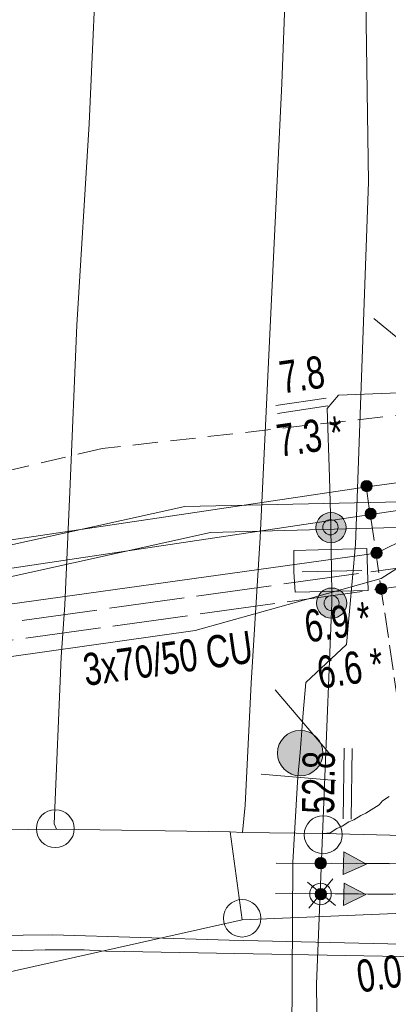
# Model space of a CAD drawing. Header units: metres. Extents: x -740 to 758, y -633 to 854.
# Tile 856 of 1056: x 77 to 83, y 304 to 320. Entities that reach past the tile are written whole.
import ezdxf

# ---------------------------------------------------------------- set-up
doc = ezdxf.new("R2010")
doc.units = ezdxf.units.M
doc.header["$MEASUREMENT"] = 0
for name, pattern in [('1248_208', [1.456, 1.248, -0.208]), ('416_125', [0.5408, 0.416, -0.1248]), ('416_208', [0.624, 0.416, -0.208])]:
    doc.linetypes.add(name, pattern=pattern)
for name, color, linetype in [('Gas.LOVION', 7, 'Continuous'), ('Gis.LOVION', 7, 'Continuous'), ('Grundkarte.LOVION', 7, 'Continuous'), ('Strom.LOVION', 7, 'Continuous'), ('StromBemass.LOVION', 7, 'Continuous'), ('Telko.LOVION', 7, 'Continuous'), ('Wasser.LOVION', 7, 'Continuous')]:
    doc.layers.add(name, color=color, linetype=linetype)
doc.styles.add('ERSTELLTER_STIL_1', font='arial.ttf')

msp = doc.modelspace()

# ---------------------------------------------------------------- hatches: boundary and pattern name
at = {"layer": 'Gas.LOVION', "linetype": 'Continuous', "lineweight": 18}
for points in [[(82.434, 311.69), (82.453, 311.715), (82.468, 311.743), (82.479, 311.772), (82.487, 311.803), (82.491, 311.834), (82.491, 311.865), (82.487, 311.896), (82.479, 311.927), (82.467, 311.956), (82.452, 311.983), (82.433, 312.009), (82.412, 312.031), (82.388, 312.051), (82.361, 312.068), (82.333, 312.081), (82.303, 312.091), (82.272, 312.097), (82.24, 312.099), (82.209, 312.097), (82.178, 312.091), (82.148, 312.081), (82.12, 312.067), (82.094, 312.05), (82.069, 312.03), (82.048, 312.007), (82.03, 311.982), (82.015, 311.954), (82.003, 311.925), (81.995, 311.895), (81.992, 311.864), (81.992, 311.832), (81.996, 311.801), (82.004, 311.771), (82.015, 311.741), (82.03, 311.714), (82.049, 311.689), (82.071, 311.666), (82.095, 311.646), (82.121, 311.629), (82.15, 311.616), (82.18, 311.606), (82.211, 311.6), (82.242, 311.599), (82.273, 311.601), (82.304, 311.607), (82.334, 311.616), (82.362, 311.63), (82.389, 311.647), (82.413, 311.667)], [(82.328, 311.775), (82.338, 311.788), (82.345, 311.802), (82.351, 311.816), (82.355, 311.832), (82.357, 311.848), (82.357, 311.863), (82.355, 311.879), (82.351, 311.894), (82.345, 311.909), (82.337, 311.923), (82.328, 311.936), (82.317, 311.947), (82.305, 311.958), (82.291, 311.966), (82.277, 311.973), (82.262, 311.978), (82.246, 311.98), (82.23, 311.981), (82.215, 311.98), (82.199, 311.977), (82.184, 311.972), (82.17, 311.966), (82.156, 311.957), (82.144, 311.947), (82.133, 311.935), (82.124, 311.922), (82.116, 311.908), (82.111, 311.894), (82.107, 311.878), (82.105, 311.863), (82.105, 311.847), (82.107, 311.831), (82.111, 311.816), (82.117, 311.801), (82.124, 311.787), (82.134, 311.774), (82.145, 311.763), (82.157, 311.753), (82.17, 311.744), (82.185, 311.737), (82.2, 311.733), (82.215, 311.73), (82.231, 311.729), (82.247, 311.73), (82.263, 311.733), (82.278, 311.738), (82.292, 311.745), (82.305, 311.753), (82.318, 311.763)], [(82.444, 310.441), (82.462, 310.467), (82.478, 310.494), (82.489, 310.523), (82.497, 310.554), (82.501, 310.585), (82.5, 310.617), (82.496, 310.648), (82.489, 310.678), (82.477, 310.707), (82.462, 310.735), (82.443, 310.76), (82.421, 310.783), (82.397, 310.803), (82.37, 310.82), (82.342, 310.833), (82.312, 310.843), (82.281, 310.849), (82.25, 310.851), (82.218, 310.848), (82.187, 310.842), (82.158, 310.833), (82.129, 310.819), (82.103, 310.802), (82.078, 310.782), (82.057, 310.759), (82.039, 310.734), (82.024, 310.706), (82.012, 310.677), (82.004, 310.646), (82, 310.615), (82.001, 310.584), (82.005, 310.552), (82.013, 310.522), (82.024, 310.493), (82.039, 310.465), (82.058, 310.44), (82.08, 310.417), (82.104, 310.397), (82.131, 310.38), (82.159, 310.367), (82.189, 310.357), (82.22, 310.351), (82.251, 310.35), (82.283, 310.352), (82.314, 310.358), (82.343, 310.367), (82.372, 310.381), (82.398, 310.398), (82.423, 310.418)], [(82.346, 310.521), (82.355, 310.533), (82.363, 310.547), (82.369, 310.561), (82.372, 310.577), (82.374, 310.592), (82.374, 310.608), (82.372, 310.623), (82.368, 310.638), (82.362, 310.653), (82.355, 310.667), (82.346, 310.679), (82.335, 310.691), (82.323, 310.7), (82.31, 310.709), (82.295, 310.715), (82.281, 310.72), (82.265, 310.723), (82.25, 310.724), (82.234, 310.723), (82.219, 310.72), (82.204, 310.715), (82.19, 310.708), (82.177, 310.7), (82.165, 310.69), (82.154, 310.679), (82.145, 310.666), (82.137, 310.652), (82.132, 310.638), (82.128, 310.622), (82.126, 310.607), (82.126, 310.591), (82.128, 310.576), (82.132, 310.561), (82.138, 310.546), (82.145, 310.533), (82.154, 310.52), (82.165, 310.509), (82.177, 310.499), (82.19, 310.49), (82.205, 310.484), (82.219, 310.479), (82.235, 310.476), (82.25, 310.475), (82.266, 310.476), (82.281, 310.479), (82.296, 310.484), (82.31, 310.491), (82.324, 310.499), (82.336, 310.509)]]:
    msp.add_hatch(color=49, dxfattribs=at).paths.add_polyline_path(points)
at = {"layer": 'Strom.LOVION', "linetype": 'Continuous', "lineweight": 18}
for points in [[(82.442, 306.114), (82.825, 306.284), (82.451, 306.484)], [(82.449, 305.597), (82.815, 305.781), (82.457, 305.967)]]:
    msp.add_hatch(color=49, dxfattribs=at).paths.add_polyline_path(points)
at = {"layer": 'StromBemass.LOVION', "linetype": 'Continuous', "lineweight": 13}
for points in [[(82.901, 312.477), (82.908, 312.487), (82.914, 312.497), (82.918, 312.508), (82.921, 312.519), (82.922, 312.531), (82.922, 312.543), (82.921, 312.555), (82.918, 312.566), (82.913, 312.577), (82.908, 312.587), (82.901, 312.597), (82.893, 312.605), (82.884, 312.613), (82.874, 312.619), (82.863, 312.624), (82.852, 312.628), (82.84, 312.63), (82.829, 312.63), (82.817, 312.63), (82.805, 312.627), (82.794, 312.624), (82.783, 312.619), (82.773, 312.612), (82.764, 312.605), (82.756, 312.596), (82.75, 312.587), (82.744, 312.576), (82.74, 312.565), (82.737, 312.554), (82.735, 312.542), (82.735, 312.53), (82.737, 312.519), (82.74, 312.507), (82.744, 312.496), (82.75, 312.486), (82.757, 312.477), (82.765, 312.468), (82.774, 312.461), (82.784, 312.454), (82.795, 312.449), (82.806, 312.446), (82.817, 312.444), (82.829, 312.443), (82.841, 312.444), (82.852, 312.446), (82.864, 312.45), (82.874, 312.455), (82.884, 312.461), (82.893, 312.469)], [(82.968, 312.019), (82.975, 312.029), (82.981, 312.039), (82.985, 312.05), (82.988, 312.061), (82.989, 312.073), (82.989, 312.084), (82.988, 312.096), (82.985, 312.107), (82.98, 312.118), (82.975, 312.128), (82.968, 312.138), (82.96, 312.146), (82.951, 312.154), (82.941, 312.16), (82.93, 312.165), (82.919, 312.168), (82.908, 312.171), (82.896, 312.171), (82.884, 312.17), (82.873, 312.168), (82.862, 312.165), (82.851, 312.16), (82.841, 312.153), (82.832, 312.146), (82.824, 312.137), (82.817, 312.128), (82.812, 312.118), (82.808, 312.107), (82.805, 312.095), (82.803, 312.084), (82.803, 312.072), (82.805, 312.06), (82.808, 312.049), (82.812, 312.038), (82.818, 312.028), (82.825, 312.019), (82.833, 312.01), (82.842, 312.003), (82.852, 311.996), (82.862, 311.991), (82.873, 311.988), (82.885, 311.986), (82.897, 311.985), (82.908, 311.986), (82.92, 311.988), (82.931, 311.992), (82.941, 311.997), (82.951, 312.003), (82.96, 312.01)], [(82.968, 312.019), (82.975, 312.029), (82.981, 312.039), (82.985, 312.05), (82.988, 312.061), (82.989, 312.073), (82.989, 312.084), (82.988, 312.096), (82.985, 312.107), (82.98, 312.118), (82.975, 312.128), (82.968, 312.138), (82.96, 312.146), (82.951, 312.154), (82.941, 312.16), (82.93, 312.165), (82.919, 312.168), (82.908, 312.171), (82.896, 312.171), (82.884, 312.17), (82.873, 312.168), (82.862, 312.165), (82.851, 312.16), (82.841, 312.153), (82.832, 312.146), (82.824, 312.137), (82.817, 312.128), (82.812, 312.118), (82.808, 312.107), (82.805, 312.095), (82.803, 312.084), (82.803, 312.072), (82.805, 312.06), (82.808, 312.049), (82.812, 312.038), (82.818, 312.028), (82.825, 312.019), (82.833, 312.01), (82.842, 312.003), (82.852, 311.996), (82.862, 311.991), (82.873, 311.988), (82.885, 311.986), (82.897, 311.985), (82.908, 311.986), (82.92, 311.988), (82.931, 311.992), (82.941, 311.997), (82.951, 312.003), (82.96, 312.01)], [(83.068, 311.371), (83.075, 311.381), (83.081, 311.391), (83.085, 311.402), (83.088, 311.414), (83.089, 311.425), (83.089, 311.437), (83.088, 311.449), (83.085, 311.46), (83.08, 311.471), (83.075, 311.482), (83.068, 311.491), (83.06, 311.5), (83.05, 311.507), (83.04, 311.514), (83.03, 311.519), (83.018, 311.522), (83.007, 311.524), (82.995, 311.525), (82.983, 311.524), (82.972, 311.522), (82.96, 311.518), (82.95, 311.513), (82.94, 311.507), (82.931, 311.499), (82.923, 311.491), (82.916, 311.481), (82.91, 311.471), (82.906, 311.46), (82.903, 311.448), (82.901, 311.437), (82.901, 311.425), (82.903, 311.413), (82.906, 311.402), (82.91, 311.391), (82.916, 311.38), (82.923, 311.371), (82.931, 311.362), (82.94, 311.355), (82.95, 311.348), (82.961, 311.343), (82.972, 311.34), (82.984, 311.338), (82.996, 311.337), (83.007, 311.338), (83.019, 311.34), (83.03, 311.344), (83.041, 311.349), (83.051, 311.355), (83.06, 311.363)], [(83.068, 311.371), (83.075, 311.381), (83.081, 311.391), (83.085, 311.402), (83.088, 311.414), (83.089, 311.425), (83.089, 311.437), (83.088, 311.449), (83.085, 311.46), (83.08, 311.471), (83.075, 311.482), (83.068, 311.491), (83.06, 311.5), (83.05, 311.507), (83.04, 311.514), (83.03, 311.519), (83.018, 311.522), (83.007, 311.524), (82.995, 311.525), (82.983, 311.524), (82.972, 311.522), (82.96, 311.518), (82.95, 311.513), (82.94, 311.507), (82.931, 311.499), (82.923, 311.491), (82.916, 311.481), (82.91, 311.471), (82.906, 311.46), (82.903, 311.448), (82.901, 311.437), (82.901, 311.425), (82.903, 311.413), (82.906, 311.402), (82.91, 311.391), (82.916, 311.38), (82.923, 311.371), (82.931, 311.362), (82.94, 311.355), (82.95, 311.348), (82.961, 311.343), (82.972, 311.34), (82.984, 311.338), (82.996, 311.337), (83.007, 311.338), (83.019, 311.34), (83.03, 311.344), (83.041, 311.349), (83.051, 311.355), (83.06, 311.363)], [(83.142, 310.778), (83.149, 310.787), (83.155, 310.797), (83.159, 310.808), (83.162, 310.819), (83.163, 310.831), (83.163, 310.842), (83.162, 310.854), (83.159, 310.865), (83.154, 310.876), (83.149, 310.886), (83.142, 310.895), (83.134, 310.903), (83.125, 310.911), (83.115, 310.917), (83.105, 310.922), (83.094, 310.925), (83.082, 310.928), (83.071, 310.928), (83.059, 310.927), (83.048, 310.925), (83.037, 310.922), (83.026, 310.917), (83.017, 310.91), (83.008, 310.903), (83, 310.895), (82.993, 310.885), (82.988, 310.875), (82.983, 310.864), (82.981, 310.853), (82.979, 310.842), (82.979, 310.83), (82.981, 310.819), (82.984, 310.807), (82.988, 310.797), (82.993, 310.787), (83, 310.777), (83.008, 310.769), (83.017, 310.761), (83.027, 310.755), (83.037, 310.75), (83.048, 310.747), (83.06, 310.745), (83.071, 310.744), (83.083, 310.745), (83.094, 310.747), (83.105, 310.751), (83.116, 310.756), (83.125, 310.762), (83.134, 310.769)], [(83.142, 310.778), (83.149, 310.787), (83.155, 310.797), (83.159, 310.808), (83.162, 310.819), (83.163, 310.831), (83.163, 310.842), (83.162, 310.854), (83.159, 310.865), (83.154, 310.876), (83.149, 310.886), (83.142, 310.895), (83.134, 310.903), (83.125, 310.911), (83.115, 310.917), (83.105, 310.922), (83.094, 310.925), (83.082, 310.928), (83.071, 310.928), (83.059, 310.927), (83.048, 310.925), (83.037, 310.922), (83.026, 310.917), (83.017, 310.91), (83.008, 310.903), (83, 310.895), (82.993, 310.885), (82.988, 310.875), (82.983, 310.864), (82.981, 310.853), (82.979, 310.842), (82.979, 310.83), (82.981, 310.819), (82.984, 310.807), (82.988, 310.797), (82.993, 310.787), (83, 310.777), (83.008, 310.769), (83.017, 310.761), (83.027, 310.755), (83.037, 310.75), (83.048, 310.747), (83.06, 310.745), (83.071, 310.744), (83.083, 310.745), (83.094, 310.747), (83.105, 310.751), (83.116, 310.756), (83.125, 310.762), (83.134, 310.769)], [(82.142, 306.237), (82.149, 306.247), (82.155, 306.257), (82.159, 306.269), (82.162, 306.28), (82.164, 306.292), (82.164, 306.304), (82.162, 306.316), (82.159, 306.327), (82.155, 306.338), (82.149, 306.349), (82.142, 306.358), (82.134, 306.367), (82.124, 306.374), (82.114, 306.381), (82.104, 306.386), (82.092, 306.389), (82.081, 306.392), (82.069, 306.392), (82.057, 306.391), (82.045, 306.389), (82.034, 306.385), (82.023, 306.38), (82.013, 306.374), (82.004, 306.366), (81.996, 306.358), (81.989, 306.348), (81.983, 306.338), (81.979, 306.327), (81.976, 306.315), (81.974, 306.303), (81.974, 306.291), (81.976, 306.28), (81.979, 306.268), (81.983, 306.257), (81.989, 306.247), (81.996, 306.237), (82.004, 306.228), (82.014, 306.221), (82.024, 306.214), (82.034, 306.209), (82.046, 306.206), (82.057, 306.204), (82.069, 306.203), (82.081, 306.204), (82.093, 306.206), (82.104, 306.21), (82.115, 306.215), (82.125, 306.221), (82.134, 306.229)], [(82.144, 305.727), (82.151, 305.736), (82.157, 305.747), (82.161, 305.758), (82.164, 305.769), (82.165, 305.781), (82.165, 305.793), (82.164, 305.805), (82.161, 305.816), (82.157, 305.827), (82.151, 305.837), (82.144, 305.847), (82.136, 305.856), (82.126, 305.863), (82.116, 305.869), (82.106, 305.874), (82.094, 305.878), (82.083, 305.88), (82.071, 305.881), (82.059, 305.88), (82.048, 305.878), (82.036, 305.874), (82.026, 305.869), (82.016, 305.863), (82.007, 305.855), (81.998, 305.847), (81.992, 305.837), (81.986, 305.827), (81.982, 305.816), (81.979, 305.804), (81.977, 305.792), (81.977, 305.78), (81.979, 305.769), (81.982, 305.757), (81.986, 305.746), (81.992, 305.736), (81.999, 305.726), (82.007, 305.718), (82.016, 305.71), (82.026, 305.704), (82.037, 305.699), (82.048, 305.695), (82.06, 305.693), (82.072, 305.692), (82.083, 305.693), (82.095, 305.695), (82.106, 305.699), (82.117, 305.704), (82.127, 305.711), (82.136, 305.718)]]:
    msp.add_hatch(color=7, dxfattribs=at).paths.add_polyline_path(points)
at = {"layer": 'Wasser.LOVION', "linetype": 'Continuous', "lineweight": 13}
msp.add_hatch(color=7, dxfattribs=at).paths.add_polyline_path([(82.021, 307.881), (82.049, 307.919), (82.072, 307.96), (82.089, 308.004), (82.1, 308.05), (82.106, 308.097), (82.106, 308.144), (82.1, 308.191), (82.088, 308.237), (82.071, 308.28), (82.048, 308.322), (82.02, 308.36), (81.987, 308.394), (81.951, 308.424), (81.911, 308.449), (81.868, 308.469), (81.823, 308.484), (81.777, 308.492), (81.73, 308.495), (81.683, 308.492), (81.636, 308.483), (81.592, 308.468), (81.549, 308.448), (81.509, 308.423), (81.473, 308.392), (81.441, 308.358), (81.413, 308.32), (81.391, 308.278), (81.373, 308.234), (81.362, 308.189), (81.356, 308.142), (81.356, 308.095), (81.362, 308.048), (81.374, 308.002), (81.392, 307.958), (81.415, 307.917), (81.442, 307.879), (81.475, 307.845), (81.511, 307.815), (81.551, 307.79), (81.594, 307.77), (81.639, 307.755), (81.685, 307.746), (81.732, 307.744), (81.779, 307.747), (81.826, 307.756), (81.871, 307.77), (81.913, 307.791), (81.953, 307.816), (81.989, 307.846)])

# ---------------------------------------------------------------- linework, layer by layer
at = {"layer": 'Gas.LOVION', "color": 5, "linetype": 'Continuous', "lineweight": 18}
msp.add_lwpolyline([(83.197, 342.837), (83.321, 330.834), (83.472, 318.864), (83.541, 315.738), (83.567, 314.263), (83.363, 314.08), (82.362, 314.041), (82.177, 313.817), (82.214, 312.682), (82.236, 311.857), (82.249, 311.119), (82.254, 310.765), (82.255, 310.603), (81.999, 304.297), (82.014, 303.397), (82.001, 303.218), (82.009, 302.835), (81.376, 302.817), (77.595, 302.64), (71.828, 300.864)], dxfattribs=at)
at = {"layer": 'Gas.LOVION', "color": 5, "linetype": '416_208', "lineweight": 18}
msp.add_lwpolyline([(91.16, 314.591), (78.458, 313.157), (72.954, 311.866), (55.834, 308.463)], dxfattribs=at)
at = {"layer": 'Gas.LOVION', "color": 7, "linetype": 'Continuous', "lineweight": 13}
msp.add_lwpolyline([(81.628, 311.118), (81.646, 310.779), (82.855, 310.809), (82.832, 311.501), (81.623, 311.472)], close=True, dxfattribs=at)
msp.add_lwpolyline([(81.761, 311.116), (82.749, 311.139)], dxfattribs=at)
at = {"layer": 'Gas.LOVION', "color": 49, "linetype": 'Continuous', "lineweight": 18}
for centre, radius in [((82.241, 311.849), 0.25), ((82.231, 311.855), 0.126), ((82.251, 310.6), 0.25), ((82.25, 310.6), 0.124)]:
    msp.add_circle(centre, radius, dxfattribs=at)
at = {"layer": 'Gis.LOVION', "color": 44, "linetype": 'Continuous', "lineweight": 18}
msp.add_lwpolyline([(148.316, 300.436), (139.501, 302.323), (130.846, 303.487), (122.131, 304.053), (102.717, 304.313), (95.824, 304.673), (80.554, 305.027), (77.634, 305.111), (74.239, 305.075), (70.897, 304.645), (68.35, 303.938), (63.619, 302.145), (59.386, 301.155), (56.965, 301.125), (52.615, 302.089)], dxfattribs=at)
at = {"layer": 'Grundkarte.LOVION', "color": 253, "linetype": 'Continuous', "lineweight": 18}
for points in [[(78.14, 343.17), (78.286, 340.465), (78.333, 339.08), (78.406, 337.728), (78.452, 336.343), (78.493, 335.017), (78.546, 333.574), (78.56, 332.216), (78.601, 329.383), (78.589, 327.992), (78.609, 326.576), (78.598, 325.185), (78.391, 321.855), (78.243, 318.53), (78.037, 315.2), (77.923, 312.44), (77.839, 310.57), (77.776, 309.707), (77.662, 306.947), (77.699, 306.862), (74.925, 306.827)], [(78.14, 343.17), (78.286, 340.465), (78.333, 339.08), (78.406, 337.728), (78.452, 336.343), (78.493, 335.017), (78.546, 333.574), (78.56, 332.216), (78.601, 329.383), (78.589, 327.992), (78.609, 326.576), (78.598, 325.185), (78.391, 321.855), (78.243, 318.53), (78.037, 315.2), (77.923, 312.44), (77.839, 310.57), (77.776, 309.707), (77.662, 306.947), (77.699, 306.862), (74.925, 306.827)], [(81.529, 321.807), (81.429, 319.196), (81.303, 316.554), (81.07, 311.684), (80.922, 309.275), (80.823, 307.256), (80.779, 306.808), (80.571, 306.817), (77.699, 306.862), (77.662, 306.947), (77.776, 309.707), (77.839, 310.57), (77.923, 312.44), (78.037, 315.2), (78.243, 318.53), (78.391, 321.855)], [(83.203, 307.4), (83.092, 307.33), (83.039, 307.265), (82.816, 307.125), (82.731, 307.088), (82.62, 307.018), (82.535, 306.98), (82.424, 306.91), (82.339, 306.872), (82.227, 306.802), (82.11, 306.79), (80.779, 306.808), (80.823, 307.256), (80.922, 309.275), (81.07, 311.684), (81.303, 316.554), (81.429, 319.196), (81.529, 321.807)], [(83.203, 307.4), (83.092, 307.33), (83.039, 307.265), (82.816, 307.125), (82.731, 307.088), (82.62, 307.018), (82.535, 306.98), (82.424, 306.91), (82.339, 306.872), (82.227, 306.802), (82.11, 306.79), (80.779, 306.808), (80.823, 307.256), (80.922, 309.275), (81.07, 311.684), (81.303, 316.554), (81.429, 319.196), (81.529, 321.807)], [(102.791, 306.271), (82.11, 306.79), (82.227, 306.802), (82.339, 306.872), (82.424, 306.91), (82.535, 306.98), (82.62, 307.018), (82.731, 307.088), (82.816, 307.125), (83.039, 307.265), (83.092, 307.33), (83.203, 307.4)]]:
    msp.add_lwpolyline(points, dxfattribs=at)
at = {"layer": 'Grundkarte.LOVION', "color": 8, "linetype": 'Continuous', "lineweight": 18}
for points in [[(83.203, 307.4), (83.092, 307.33), (83.039, 307.265), (82.816, 307.125), (82.731, 307.088), (82.62, 307.018), (82.535, 306.98), (82.424, 306.91), (82.339, 306.872), (82.227, 306.802), (82.11, 306.79), (80.779, 306.808), (80.571, 306.817), (77.699, 306.862), (74.925, 306.827)], [(102.791, 306.271), (82.11, 306.79), (82.227, 306.802), (82.339, 306.872), (82.424, 306.91), (82.535, 306.98), (82.62, 307.018), (82.731, 307.088), (82.816, 307.125), (83.039, 307.265), (83.092, 307.33), (83.203, 307.4)], [(74.925, 306.827), (77.699, 306.862), (80.571, 306.817), (80.779, 306.808), (82.11, 306.79), (102.791, 306.271), (122.284, 305.812), (131.028, 305.248), (139.921, 304.078), (148.738, 302.162), (157.309, 299.749), (165.536, 296.918), (168.084, 295.955)], [(52.66, 299.064), (80.772, 305.359), (102.791, 306.271), (122.284, 305.812)], [(125.476, 303.996), (78.518, 304.843), (78.16, 304.867), (77.511, 304.863), (77.127, 304.855), (76.477, 304.851)]]:
    msp.add_lwpolyline(points, dxfattribs=at)
for points in [[(80.772, 305.359), (52.66, 299.064), (53.021, 303.828), (57.129, 302.929), (59.137, 302.948), (63.067, 303.865), (67.801, 305.628), (70.677, 306.441), (74.184, 306.843), (74.925, 306.827), (77.699, 306.862), (80.571, 306.817)], [(102.791, 306.271), (80.772, 305.359), (80.571, 306.817), (80.779, 306.808), (82.11, 306.79)]]:
    msp.add_lwpolyline(points, close=True, dxfattribs=at)
at = {"layer": 'Grundkarte.LOVION', "color": 9, "linetype": 'Continuous', "lineweight": 18}
for centre, radius in [((77.68, 306.87), 0.313), ((82.112, 306.77), 0.314), ((80.77, 305.387), 0.31)]:
    msp.add_circle(centre, radius, dxfattribs=at)
at = {"layer": 'Strom.LOVION', "color": 194, "linetype": 'Continuous', "lineweight": 18}
for points in [[(134.69, 315.862), (125.793, 315.716), (120.118, 315.723), (117.62, 315.272), (115.17, 315.697), (99.3, 314.767), (82.836, 312.521), (67.774, 310.28), (53.14, 306.692), (52.372, 306.543), (47.505, 305.535), (44.257, 304.892), (33.35, 303.087), (29.563, 302.377), (26.868, 302.276), (24.428, 303.205), (15.062, 305.437), (-14.981, 311.928), (-36.586, 316.008), (-45.233, 317.837), (-81.577, 319.707)], [(129.679, 315.269), (125.767, 315.226), (120.137, 315.223), (117.607, 314.798), (115.146, 315.178), (99.359, 314.314), (84.148, 312.251), (68.403, 309.898), (63.168, 308.574), (53.156, 306.383), (52.419, 306.208), (47.601, 305.16), (46.38, 304.952), (33.575, 302.607), (29.579, 301.906), (26.872, 301.789), (24.447, 302.704), (15.081, 304.936), (-14.982, 311.337), (-36.793, 315.559), (-45.222, 317.424), (-81.907, 319.305)]]:
    msp.add_lwpolyline(points, dxfattribs=at)
at = {"layer": 'Strom.LOVION', "color": 1, "linetype": '1248_208', "lineweight": 18}
for points in [[(-14.58, 310.548), (14.942, 304.243), (25.053, 301.345), (28.904, 300.953), (33.266, 301.838), (49.195, 304.873), (68.48, 309.108), (99.403, 313.417), (117.609, 314.177), (130.759, 314.65), (133.592, 314.853)], [(-13.265, 309.953), (15.019, 303.911), (24.994, 301.044), (28.917, 300.673), (33.715, 301.63), (49.107, 304.569), (68.538, 308.818), (99.448, 313.111), (117.592, 313.895), (130.729, 314.352), (133.591, 314.558), (155.339, 313.699), (164.872, 313.537), (167.907, 314.085)]]:
    msp.add_lwpolyline(points, dxfattribs=at)
at = {"layer": 'Strom.LOVION', "color": 1, "linetype": 'Continuous', "lineweight": 18}
msp.add_lwpolyline([(48.948, 305.129), (68.451, 309.401), (82.987, 311.428), (83.876, 311.855), (85.959, 312.162)], dxfattribs=at)
at = {"layer": 'Strom.LOVION', "color": 150, "linetype": 'Continuous', "lineweight": 18}
msp.add_lwpolyline([(64.038, 307.536), (68.42, 308.511), (79.994, 310.145), (83.072, 311.008), (83.977, 311.584), (84.605, 311.66), (85.275, 311.755), (85.828, 311.839), (86.396, 311.776), (86.912, 311.486), (86.958, 308.594), (87.202, 308.071), (87.44, 307.903), (87.747, 307.785), (88.783, 307.768), (90.265, 308.327), (90.282, 308.609)], dxfattribs=at)
at = {"layer": 'Strom.LOVION', "color": 49, "linetype": 'Continuous', "lineweight": 18}
for points in [[(82.442, 306.114), (82.451, 306.484), (82.825, 306.284)], [(82.449, 305.597), (82.457, 305.967), (82.815, 305.781)]]:
    msp.add_lwpolyline(points, close=True, dxfattribs=at)
for points in [[(82.455, 306.292), (81.331, 306.3)], [(82.445, 305.789), (81.321, 305.797)]]:
    msp.add_lwpolyline(points, dxfattribs=at)
at = {"layer": 'Strom.LOVION', "color": 194, "linetype": '1248_208', "lineweight": 18}
for points in [[(82.084, 306.3), (104.752, 306.167)], [(82.074, 305.797), (104.716, 305.631)]]:
    msp.add_lwpolyline(points, dxfattribs=at)
at = {"layer": 'Strom.LOVION', "color": 9, "linetype": 'Continuous', "lineweight": 18}
for points in [[(81.876, 305.556), (82.273, 306.038)], [(81.876, 305.556), (82.273, 306.038)], [(81.849, 305.982), (82.315, 305.599)], [(81.849, 305.982), (82.315, 305.599)]]:
    msp.add_lwpolyline(points, dxfattribs=at)
msp.add_circle((82.067, 305.79), 0.178, dxfattribs=at)
msp.add_circle((82.067, 305.79), 0.178, dxfattribs=at)
at = {"layer": 'StromBemass.LOVION', "color": 7, "linetype": 'Continuous', "lineweight": 13}
for points in [[(81.33, 313.867), (82.16, 313.992)], [(81.357, 313.736), (82.187, 313.862)], [(82.442, 307.03), (82.46, 308.199)], [(82.575, 307.028), (82.593, 308.197)]]:
    msp.add_lwpolyline(points, dxfattribs=at)
at = {"layer": 'StromBemass.LOVION', "color": 7, "linetype": '416_125', "lineweight": 13}
for points in [[(83.918, 304.928), (83.806, 305.774), (83.741, 306.285), (82.82, 312.535)], [(134.771, 305.969), (130.126, 306.017), (125.129, 306.031), (119.984, 306.06), (117.483, 306.096), (114.985, 306.103), (104.768, 306.154), (104.131, 306.165), (99.06, 306.187), (98.927, 306.188), (93.87, 306.226), (87.659, 306.269), (86.58, 306.267), (85.56, 306.271), (84.836, 306.274), (83.741, 306.285), (82.084, 306.3)], [(134.745, 305.479), (130.102, 305.498), (125.119, 305.528), (119.974, 305.557), (117.46, 305.577), (114.975, 305.6), (104.167, 305.651), (99.035, 305.696), (98.992, 305.678), (93.934, 305.715), (87.636, 305.749), (86.541, 305.761), (85.521, 305.764), (84.81, 305.783), (83.806, 305.774), (82.074, 305.797)]]:
    msp.add_lwpolyline(points, dxfattribs=at)
at = {"layer": 'StromBemass.LOVION', "color": 7, "linetype": 'Continuous', "lineweight": 13}
for centre, radius in [((82.829, 312.537), 0.0937), ((82.896, 312.078), 0.0931), ((82.896, 312.078), 0.0931), ((82.995, 311.431), 0.0942), ((82.995, 311.431), 0.0942), ((83.071, 310.836), 0.0921), ((83.071, 310.836), 0.0921), ((82.069, 306.298), 0.0947), ((82.071, 305.787), 0.0943)]:
    msp.add_circle(centre, radius, dxfattribs=at)
at = {"layer": 'Telko.LOVION', "color": 1, "linetype": 'Continuous', "lineweight": 18}
for points in [[(-82.277, 318.855), (-58.994, 317.112), (-36.52, 314.876), (-22.073, 312.372), (-2.348, 307.873), (15.948, 303.632), (34.081, 302.109), (62.783, 308.433), (79.823, 312.197), (110.717, 312.868), (130.592, 313.334), (133.363, 313.264), (133.869, 313.225)], [(128.3, 313.198), (127.798, 313.046), (80.249, 311.766), (54.646, 306.1), (33.605, 301.693), (18.768, 302.903), (14.961, 303.447), (6.492, 305.427), (-13.45, 310.023), (-32.658, 314.071), (-51.911, 316.164), (-76.292, 317.948), (-82.819, 318.196)]]:
    msp.add_lwpolyline(points, dxfattribs=at)
at = {"layer": 'Telko.LOVION', "color": 49, "linetype": 'Continuous', "lineweight": 18}
msp.add_lwpolyline([(86.587, 312.696), (85.213, 313.448), (82.947, 315.31), (85.165, 313.488), (83.695, 312.65)], dxfattribs=at)
at = {"layer": 'Wasser.LOVION', "color": 150, "linetype": 'Continuous', "lineweight": 18}
msp.add_lwpolyline([(82.259, 347.592), (82.563, 341.607), (82.575, 335.594), (82.658, 329.602), (82.774, 323.584), (82.86, 317.563), (82.648, 311.572), (82.499, 309.917), (81.822, 309.289), (81.782, 308.783), (81.767, 308.634), (81.728, 308.127), (81.694, 307.725), (81.682, 307.547), (81.61, 306.313), (81.586, 302.483), (81.578, 302.408), (81.181, 302.384), (80.609, 302.343), (80.284, 302.341), (77.563, 302.208), (72.748, 300.673)], dxfattribs=at)
at = {"layer": 'Wasser.LOVION', "color": 7, "linetype": 'Continuous', "lineweight": 13}
for points in [[(82.235, 308.088), (81.316, 309.166)], [(82.32, 307.668), (81.084, 307.769)]]:
    msp.add_lwpolyline(points, dxfattribs=at)
msp.add_circle((81.731, 308.119), 0.376, dxfattribs=at)

# ---------------------------------------------------------------- texts
at = {"layer": 'Strom.LOVION', "color": 150, "linetype": 'Continuous', "lineweight": 18, "insert": (78.185, 309.222), "char_height": 0.53354, "attachment_point": 7, "rotation": 7.976, "style": 'ERSTELLTER_STIL_1'}
msp.add_mtext('{\\A1;\\W0.71558x;3x70/50 CU}', dxfattribs=at)
at = {"layer": 'StromBemass.LOVION', "color": 7, "linetype": 'Continuous', "lineweight": 13, "char_height": 0.53355, "attachment_point": 7, "style": 'ERSTELLTER_STIL_1'}
for s, insert, rotation in [('{\\A1;\\W0.71557x;7.8}', (81.432, 314.058), 8.2445), ('{\\A1;\\W0.71556x;7.3 *}', (81.387, 313.011), 8.2444), ('{\\A1;\\W0.71556x;6.9 *}', (81.847, 309.938), 8.2445), ('{\\A1;\\W0.71558x;6.6 *}', (82.055, 309.175), 8.2444), ('{\\A1;\\W0.71558x;52.8}', (82.299, 307.112), 89.241), ('{\\A1;\\W0.71557x;0.0}', (82.711, 304.149), 8.2445)]:
    msp.add_mtext(s, dxfattribs=dict(at, insert=insert, rotation=rotation))

doc.saveas('drawing.dxf')
